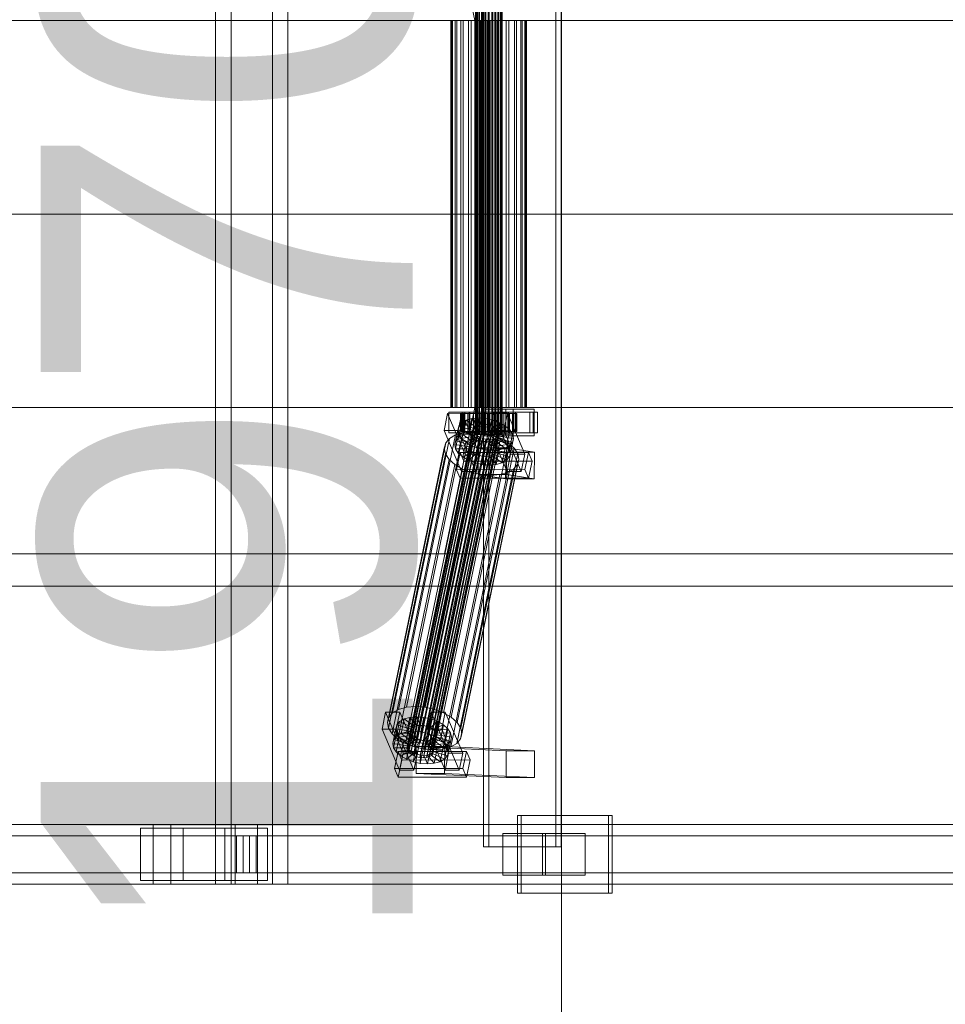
# Model space of a CAD drawing. Header units: millimetres. Extents: x -2233 to 65662, y -50530 to 6847.
# Tile 426 of 656: x 22686 to 23308, y -18531 to -17870. Entities that reach past the tile are written whole.
import ezdxf

# ---------------------------------------------------------------- set-up
doc = ezdxf.new("R2010")
doc.units = ezdxf.units.MM
doc.layers.add('COTAS_O', color=1, linetype='Continuous', lineweight=0)
doc.layers.add('superior_C02', color=7, linetype='Continuous', lineweight=0)
doc.dimstyles.new('R19_100', dxfattribs={"dimtxt": 250, "dimasz": 150, "dimexe": 150, "dimexo": 80, "dimgap": 100, "dimtad": 1, "dimtih": 1, "dimtoh": 1, "dimdsep": 46, "dimcen": 0.09, "dimadec": 0, "dimazin": 0, "dimtfac": 1, "dimtdec": 4, "dimtofl": 0, "dimtmove": 0, "dimatfit": 3, "dimfxl": 1, "dimtolj": 1, "dimtzin": 0, "dimarcsym": 0})

# ---------------------------------------------------------------- blocks, each defined once
blk = doc.blocks.new('DIM_R32_35')
at = {"layer": 'COTAS_O'}
for p, q in [((23050.07, -17510), (23005.07, -17660)), ((23750.07, -17510), (23050.07, -17510)), ((23050.07, -19480), (23050.07, -17510)), ((23050.07, -17510), (23095.07, -17660)), ((23050.07, -19480), (23005.07, -19330)), ((23050.07, -19480), (23095.07, -19330)), ((23750.07, -19480), (23050.07, -19480))]:
    blk.add_line(p, q, dxfattribs=at)
blk.add_text('1970 O', height=250, rotation=90, dxfattribs=at).set_placement((22950.07, -18495))

msp = doc.modelspace()

# ---------------------------------------------------------------- linework, layer by layer
at = {"layer": 'superior_C02'}
for p, q in [((22817.676, -17550), (22817.676, -18450)), ((22828.108, -18450), (22828.108, -17550)), ((22855.858, -18450), (22855.858, -17550)), ((22866.29, -17550), (22866.29, -18450)), ((22997.619, -17575), (22997.619, -18425)), ((23001.196, -18425), (23001.196, -17575)), ((23046.11, -18425), (23046.11, -17575)), ((23049.687, -17575), (23049.687, -18425)), ((22971.369, -17771.702), (22991.771, -17870)), ((22993.55, -17870), (22973.147, -17771.702)), ((22992.128, -18148), (22992.128, -17852)), ((22992.339, -18148), (22992.339, -17852)), ((22992.529, -18148), (22992.529, -17852)), ((22993.149, -18148), (22993.149, -17852)), ((22993.516, -18148), (22993.516, -17852)), ((22994.502, -18148), (22994.502, -17852)), ((22995.021, -18148), (22995.021, -17852)), ((22996.306, -18148), (22996.306, -17852)), ((22996.942, -18148), (22996.942, -17852)), ((22998.438, -18148), (22998.438, -17852)), ((22999.148, -18148), (22999.148, -17852)), ((23000.753, -18148), (23000.753, -17852)), ((23001.488, -18148), (23001.488, -17852)), ((23003.092, -18148), (23003.092, -17852)), ((23003.803, -18148), (23003.803, -17852)), ((23005.298, -18148), (23005.298, -17852)), ((23005.935, -18148), (23005.935, -17852)), ((23007.219, -18148), (23007.219, -17852)), ((23007.739, -18148), (23007.739, -17852)), ((23008.724, -18148), (23008.724, -17852)), ((23009.092, -18148), (23009.092, -17852)), ((23009.711, -17852), (23009.711, -18148)), ((23009.901, -18148), (23009.901, -17852)), ((23010.113, -18148), (23010.113, -17852)), ((22561.995, -17870), (22991.771, -17870)), ((22993.55, -17870), (22563.773, -17870)), ((22976.338, -17870), (22975.741, -17870)), ((22975.741, -17870), (22976.875, -17870)), ((22975.741, -18130), (22975.741, -17870)), ((22978.623, -17870), (22976.338, -17870)), ((22976.338, -18130), (22976.338, -17870)), ((22976.875, -17870), (22979.66, -17870)), ((22976.875, -18130), (22976.875, -17870)), ((22982.441, -17870), (22978.623, -17870)), ((22978.623, -18130), (22978.623, -17870)), ((22979.66, -17870), (22983.908, -17870)), ((22979.66, -18130), (22979.66, -17870)), ((22987.532, -17870), (22982.441, -17870)), ((22982.441, -18130), (22982.441, -17870)), ((22983.908, -17870), (22989.329, -17870)), ((22983.908, -18130), (22983.908, -17870)), ((22993.55, -17870), (22987.532, -17870)), ((22987.532, -18130), (22987.532, -17870)), ((22989.329, -17870), (22995.554, -17870)), ((22989.329, -18130), (22989.329, -17870)), ((22991.771, -17870), (22991.771, -18000)), ((22991.771, -17870), (23421.547, -17870)), ((22993.55, -18000), (22993.55, -17870)), ((23423.326, -17870), (22993.55, -17870)), ((23000.083, -17870), (22993.55, -17870)), ((22993.55, -18130), (22993.55, -17870)), ((22995.554, -17870), (23002.157, -17870)), ((22995.554, -18130), (22995.554, -17870)), ((23006.687, -17870), (23000.083, -17870)), ((23000.083, -18130), (23000.083, -17870)), ((23002.157, -17870), (23008.691, -17870)), ((23002.157, -18130), (23002.157, -17870)), ((23012.911, -17870), (23006.687, -17870)), ((23006.687, -18130), (23006.687, -17870)), ((23008.691, -17870), (23014.708, -17870)), ((23008.691, -18130), (23008.691, -17870)), ((23018.332, -17870), (23012.911, -17870)), ((23012.911, -18130), (23012.911, -17870)), ((23014.708, -17870), (23019.799, -17870)), ((23014.708, -18130), (23014.708, -17870)), ((23022.58, -17870), (23018.332, -17870)), ((23018.332, -18130), (23018.332, -17870)), ((23019.799, -17870), (23023.617, -17870)), ((23019.799, -18130), (23019.799, -17870)), ((23025.366, -17870), (23022.58, -17870)), ((23022.58, -18130), (23022.58, -17870)), ((23023.617, -17870), (23025.903, -17870)), ((23023.617, -18130), (23023.617, -17870)), ((23026.499, -17870), (23025.366, -17870)), ((23025.366, -17870), (23025.366, -18130)), ((23025.903, -17870), (23026.499, -17870)), ((23025.903, -18130), (23025.903, -17870)), ((23026.499, -18130), (23026.499, -17870)), ((22561.995, -18000), (22991.771, -18000)), ((22993.55, -18000), (22563.773, -18000)), ((22991.771, -18000), (22991.771, -18130)), ((22991.771, -18000), (23421.547, -18000)), ((22993.55, -18130), (22993.55, -18000)), ((23423.326, -18000), (22993.55, -18000)), ((22561.995, -18130), (22991.771, -18130)), ((22993.55, -18130), (22563.773, -18130)), ((22991.771, -18130), (22971.369, -18228.298)), ((22973.147, -18228.298), (22993.55, -18130)), ((22976.875, -18130), (22975.741, -18130)), ((22975.741, -18130), (22976.338, -18130)), ((22976.338, -18130), (22978.623, -18130)), ((22979.66, -18130), (22976.875, -18130)), ((22978.623, -18130), (22982.441, -18130)), ((22983.908, -18130), (22979.66, -18130)), ((22982.441, -18130), (22987.532, -18130)), ((22989.329, -18130), (22983.908, -18130)), ((22987.532, -18130), (22993.55, -18130)), ((22995.554, -18130), (22989.329, -18130)), ((22991.771, -18130), (23421.547, -18130)), ((23423.326, -18130), (22993.55, -18130)), ((22993.55, -18130), (23000.083, -18130)), ((23002.157, -18130), (22995.554, -18130)), ((23000.083, -18130), (23006.687, -18130)), ((23008.691, -18130), (23002.157, -18130)), ((23006.687, -18130), (23012.911, -18130)), ((23014.708, -18130), (23008.691, -18130)), ((23012.911, -18130), (23018.332, -18130)), ((23019.799, -18130), (23014.708, -18130)), ((23018.332, -18130), (23022.58, -18130)), ((23023.617, -18130), (23019.799, -18130)), ((23022.58, -18130), (23025.366, -18130)), ((23025.903, -18130), (23023.617, -18130)), ((23025.366, -18130), (23026.499, -18130)), ((23026.499, -18130), (23025.903, -18130)), ((22973.531, -18133.859), (22971.151, -18145.327)), ((22983.076, -18133.847), (22973.531, -18133.859)), ((22985.282, -18161.391), (22973.531, -18133.859)), ((22983.765, -18133), (22974.219, -18133)), ((22974.219, -18133), (22974.219, -18147)), ((22988.526, -18133), (22974.219, -18133)), ((22980.696, -18145.315), (22983.076, -18133.847)), ((22982.582, -18134), (22982.136, -18134)), ((22982.136, -18134), (22992.128, -18134)), ((22982.136, -18146), (22982.136, -18134)), ((22982.136, -18134), (22982.984, -18134)), ((22984.291, -18134), (22982.582, -18134)), ((22982.582, -18134), (22992.339, -18134)), ((22982.582, -18146), (22982.582, -18134)), ((22982.984, -18134), (22992.529, -18134)), ((22982.984, -18146), (22982.984, -18134)), ((22982.984, -18134), (22985.067, -18134)), ((22983.076, -18133.847), (22994.827, -18161.379)), ((22983.765, -18147), (22983.765, -18133)), ((22983.765, -18133), (22998.071, -18133)), ((22987.148, -18134), (22984.291, -18134)), ((22984.291, -18134), (22993.149, -18134)), ((22984.291, -18146), (22984.291, -18134)), ((23030.884, -18133), (22985.066, -18133)), ((22985.066, -18133), (22985.066, -18147)), ((22988.047, -18133), (22985.066, -18133)), ((22985.067, -18134), (22993.516, -18134)), ((22985.067, -18146), (22985.067, -18134)), ((22985.067, -18134), (22988.245, -18134)), ((22990.956, -18134), (22987.148, -18134)), ((22987.148, -18134), (22994.502, -18134)), ((22987.148, -18146), (22987.148, -18134)), ((22988.047, -18147), (22988.047, -18133)), ((22988.047, -18133), (23033.865, -18133)), ((22988.245, -18134), (22995.021, -18134)), ((22988.245, -18146), (22988.245, -18134)), ((22988.245, -18134), (22992.3, -18134)), ((22988.526, -18147), (22988.526, -18133)), ((22988.526, -18133), (22998.071, -18133)), ((22994.386, -18136.948), (22989.85, -18137.325)), ((22995.457, -18134), (22990.956, -18134)), ((22990.956, -18134), (22996.306, -18134)), ((22990.956, -18146), (22990.956, -18134)), ((22992.128, -18134), (22992.339, -18134)), ((22992.128, -18134), (22992.128, -18146)), ((22992.529, -18134), (22992.128, -18134)), ((22992.3, -18134), (22996.942, -18134)), ((22992.3, -18146), (22992.3, -18134)), ((22992.3, -18134), (22996.956, -18134)), ((22992.339, -18134), (22993.149, -18134)), ((22992.339, -18134), (22992.339, -18146)), ((22992.345, -18146.777), (22994.386, -18136.948)), ((22992.529, -18134), (22992.529, -18146)), ((22993.516, -18134), (22992.529, -18134)), ((22993.149, -18134), (22994.502, -18134)), ((22993.149, -18134), (22993.149, -18146)), ((22993.516, -18134), (22993.516, -18146)), ((22995.021, -18134), (22993.516, -18134)), ((22999.238, -18137.313), (22994.386, -18136.948)), ((22994.386, -18136.948), (22996.834, -18142.683)), ((22994.502, -18134), (22996.306, -18134)), ((22994.502, -18134), (22994.502, -18146)), ((22995.021, -18134), (22995.021, -18146)), ((22996.942, -18134), (22995.021, -18134)), ((23000.344, -18134), (22995.457, -18134)), ((22995.457, -18134), (22998.438, -18134)), ((22995.457, -18146), (22995.457, -18134)), ((22996.306, -18134), (22998.438, -18134)), ((22996.306, -18134), (22996.306, -18146)), ((22996.942, -18134), (22996.942, -18146)), ((22999.148, -18134), (22996.942, -18134)), ((22996.956, -18134), (22999.148, -18134)), ((22996.956, -18146), (22996.956, -18134)), ((22996.956, -18134), (23001.896, -18134)), ((22998.071, -18133), (22998.071, -18147)), ((23017.521, -18131), (22998.43, -18131)), ((22998.43, -18131), (22998.43, -18149)), ((23012.617, -18131), (22998.43, -18131)), ((22998.438, -18134), (23000.753, -18134)), ((22998.438, -18134), (22998.438, -18146)), ((22999.148, -18134), (22999.148, -18146)), ((23001.488, -18134), (22999.148, -18134)), ((23005.284, -18134), (23000.344, -18134)), ((23000.344, -18134), (23000.753, -18134)), ((23000.344, -18146), (23000.344, -18134)), ((23000.753, -18134), (23003.092, -18134)), ((23000.753, -18134), (23000.753, -18146)), ((23001.896, -18134), (23001.488, -18134)), ((23001.488, -18134), (23001.488, -18146)), ((23003.803, -18134), (23001.488, -18134)), ((23004.077, -18133.821), (23001.696, -18145.289)), ((23001.896, -18146), (23001.896, -18134)), ((23001.896, -18134), (23006.783, -18134)), ((23005.284, -18134), (23003.092, -18134)), ((23003.092, -18134), (23005.298, -18134)), ((23003.092, -18134), (23003.092, -18146)), ((23006.783, -18134), (23003.803, -18134)), ((23003.803, -18134), (23003.803, -18146)), ((23005.935, -18134), (23003.803, -18134)), ((23013.622, -18133.809), (23004.077, -18133.821)), ((23015.827, -18161.353), (23004.077, -18133.821)), ((23014.31, -18133), (23004.765, -18133)), ((23004.765, -18133), (23004.765, -18147)), ((23019.071, -18133), (23004.765, -18133)), ((23009.94, -18134), (23005.284, -18134)), ((23005.284, -18146), (23005.284, -18134)), ((23009.94, -18134), (23005.298, -18134)), ((23005.298, -18134), (23007.219, -18134)), ((23005.298, -18134), (23005.298, -18146)), ((23011.284, -18134), (23005.935, -18134)), ((23005.935, -18134), (23005.935, -18146)), ((23007.739, -18134), (23005.935, -18134)), ((23006.783, -18146), (23006.783, -18134)), ((23006.783, -18134), (23011.284, -18134)), ((23013.995, -18134), (23007.219, -18134)), ((23007.219, -18134), (23008.724, -18134)), ((23007.219, -18134), (23007.219, -18146)), ((23015.093, -18134), (23007.739, -18134)), ((23007.739, -18134), (23007.739, -18146)), ((23009.092, -18134), (23007.739, -18134)), ((23017.173, -18134), (23008.724, -18134)), ((23008.724, -18134), (23009.711, -18134)), ((23008.724, -18134), (23008.724, -18146)), ((23017.949, -18134), (23009.092, -18134)), ((23009.092, -18134), (23009.092, -18146)), ((23009.901, -18134), (23009.092, -18134)), ((23009.711, -18134), (23019.257, -18134)), ((23009.711, -18146), (23009.711, -18134)), ((23009.711, -18134), (23010.113, -18134)), ((23019.658, -18134), (23009.901, -18134)), ((23009.901, -18134), (23009.901, -18146)), ((23010.113, -18134), (23009.901, -18134)), ((23013.995, -18134), (23009.94, -18134)), ((23009.94, -18146), (23009.94, -18134)), ((23020.104, -18134), (23010.113, -18134)), ((23010.113, -18134), (23010.113, -18146)), ((23011.242, -18145.277), (23013.622, -18133.809)), ((23011.284, -18146), (23011.284, -18134)), ((23011.284, -18134), (23015.093, -18134)), ((23012.617, -18149), (23012.617, -18131)), ((23012.617, -18131), (23031.708, -18131)), ((23013.622, -18133.809), (23025.373, -18161.341)), ((23017.173, -18134), (23013.995, -18134)), ((23013.995, -18146), (23013.995, -18134)), ((23014.31, -18147), (23014.31, -18133)), ((23014.31, -18133), (23028.617, -18133)), ((23015.093, -18146), (23015.093, -18134)), ((23015.093, -18134), (23017.949, -18134)), ((23019.257, -18134), (23017.173, -18134)), ((23017.173, -18146), (23017.173, -18134)), ((23017.521, -18149), (23017.521, -18131)), ((23017.521, -18131), (23031.708, -18131)), ((23017.949, -18146), (23017.949, -18134)), ((23017.949, -18134), (23019.658, -18134)), ((23019.071, -18147), (23019.071, -18133)), ((23019.071, -18133), (23028.617, -18133)), ((23019.257, -18134), (23019.257, -18146)), ((23020.104, -18134), (23019.257, -18134)), ((23019.658, -18146), (23019.658, -18134)), ((23019.658, -18134), (23020.104, -18134)), ((23020.104, -18146), (23020.104, -18134)), ((23028.617, -18133), (23028.617, -18147)), ((23030.884, -18147), (23030.884, -18133)), ((23030.884, -18133), (23033.865, -18133)), ((23031.708, -18131), (23031.708, -18149)), ((23033.865, -18133), (23033.865, -18147)), ((22946.46, -18357.434), (22990.835, -18143.635)), ((22947.369, -18356.363), (22991.744, -18142.565)), ((22948.798, -18355.541), (22993.174, -18141.742)), ((22950.65, -18355.022), (22995.025, -18141.224)), ((22952.798, -18354.844), (22997.174, -18141.045)), ((22955.097, -18355.017), (22999.472, -18141.218)), ((22957.389, -18355.53), (23001.764, -18141.731)), ((22959.518, -18356.348), (23003.894, -18142.549)), ((22961.34, -18357.415), (23005.715, -18143.617)), ((22978.964, -18152.246), (22981.005, -18142.416)), ((22981.005, -18142.416), (22980.315, -18145.047)), ((22980.883, -18149.985), (22982.924, -18140.156)), ((22982.924, -18140.156), (22981.005, -18142.416)), ((22981.005, -18142.416), (22990.495, -18145.274)), ((22985.941, -18138.419), (22982.924, -18140.156)), ((22982.924, -18140.156), (22991.404, -18144.203)), ((22983.9, -18148.249), (22985.941, -18138.419)), ((22989.85, -18137.325), (22985.941, -18138.419)), ((22985.941, -18138.419), (22992.833, -18143.38)), ((22987.81, -18147.155), (22989.85, -18137.325)), ((22989.85, -18137.325), (22994.685, -18142.862)), ((22990.835, -18143.635), (22990.509, -18144.881)), ((22992.833, -18143.38), (22990.793, -18153.21)), ((22991.744, -18142.565), (22990.835, -18143.635)), ((22991.404, -18144.203), (22992.833, -18143.38)), ((22993.174, -18141.742), (22991.744, -18142.565)), ((22994.685, -18142.862), (22992.645, -18152.692)), ((22992.833, -18143.38), (22994.685, -18142.862)), ((22995.025, -18141.224), (22993.174, -18141.742)), ((22994.685, -18142.862), (22996.834, -18142.683)), ((22996.834, -18142.683), (22994.794, -18152.513)), ((22997.174, -18141.045), (22995.025, -18141.224)), ((22996.834, -18142.683), (22999.132, -18142.856)), ((22999.132, -18142.856), (22997.092, -18152.686)), ((22999.472, -18141.218), (22997.174, -18141.045)), ((22997.198, -18147.143), (22999.238, -18137.313)), ((22999.238, -18137.313), (22999.132, -18142.856)), ((22999.132, -18142.856), (23001.424, -18143.369)), ((23004.077, -18138.396), (22999.238, -18137.313)), ((23001.424, -18143.369), (22999.384, -18153.199)), ((23001.764, -18141.731), (22999.472, -18141.218)), ((23004.077, -18138.396), (23001.424, -18143.369)), ((23001.424, -18143.369), (23003.554, -18144.188)), ((23003.894, -18142.549), (23001.764, -18141.731)), ((23002.037, -18148.226), (23004.077, -18138.396)), ((23008.572, -18140.123), (23003.554, -18144.188)), ((23005.715, -18143.617), (23003.894, -18142.549)), ((23008.572, -18140.123), (23004.077, -18138.396)), ((23012.418, -18142.377), (23005.375, -18145.255)), ((23007.105, -18144.861), (23005.715, -18143.617)), ((23006.532, -18149.953), (23008.572, -18140.123)), ((23012.418, -18142.377), (23008.572, -18140.123)), ((23010.378, -18152.207), (23012.418, -18142.377)), ((23015.352, -18145.003), (23012.418, -18142.377)), ((22940.554, -18332.659), (22978.809, -18148.35)), ((22945.781, -18331.197), (22984.035, -18146.887)), ((22946.133, -18358.68), (22990.509, -18144.881)), ((22946.411, -18360.017), (22990.786, -18146.218)), ((22947.274, -18361.352), (22991.649, -18147.554)), ((22948.663, -18362.596), (22993.039, -18148.798)), ((22950.485, -18363.664), (22994.86, -18149.865)), ((22951.844, -18330.692), (22990.099, -18146.383)), ((22958.331, -18331.181), (22996.586, -18146.872)), ((22962.634, -18363.648), (23007.01, -18149.85)), ((22962.73, -18358.659), (23007.105, -18144.861)), ((22963.543, -18362.578), (23007.919, -18148.779)), ((23007.968, -18146.196), (22963.593, -18359.995)), ((22963.87, -18361.332), (23008.245, -18147.533)), ((22964.8, -18332.629), (23003.054, -18148.32)), ((22971.151, -18145.327), (22980.696, -18145.315)), ((22971.151, -18145.327), (22982.901, -18172.859)), ((22974.219, -18147), (22983.765, -18147)), ((22974.219, -18147), (22988.526, -18147)), ((22978.809, -18148.35), (22974.776, -18150.672)), ((22978.274, -18154.877), (22980.315, -18145.047)), ((22984.035, -18146.887), (22978.809, -18148.35)), ((22978.86, -18157.698), (22980.901, -18147.868)), ((22978.964, -18152.246), (22980.883, -18149.985)), ((22980.315, -18145.047), (22990.169, -18146.52)), ((22980.315, -18145.047), (22980.901, -18147.868)), ((22992.447, -18172.847), (22980.696, -18145.315)), ((22980.883, -18149.985), (22983.9, -18148.249)), ((22989.364, -18154.033), (22980.883, -18149.985)), ((22980.901, -18147.868), (22990.446, -18147.856)), ((22980.901, -18147.868), (22982.722, -18150.688)), ((22992.128, -18146), (22982.136, -18146)), ((22982.136, -18146), (22982.582, -18146)), ((22982.984, -18146), (22982.136, -18146)), ((22992.339, -18146), (22982.582, -18146)), ((22982.582, -18146), (22984.291, -18146)), ((22982.722, -18150.688), (22991.309, -18149.192)), ((22992.529, -18146), (22982.984, -18146)), ((22985.067, -18146), (22982.984, -18146)), ((22998.071, -18147), (22983.765, -18147)), ((22983.9, -18148.249), (22987.81, -18147.155)), ((22990.793, -18153.21), (22983.9, -18148.249)), ((22990.099, -18146.383), (22984.035, -18146.887)), ((22993.149, -18146), (22984.291, -18146)), ((22984.291, -18146), (22987.148, -18146)), ((22985.066, -18147), (23030.884, -18147)), ((22985.066, -18147), (22988.047, -18147)), ((22993.516, -18146), (22985.067, -18146)), ((22988.245, -18146), (22985.067, -18146)), ((22994.502, -18146), (22987.148, -18146)), ((22987.148, -18146), (22990.956, -18146)), ((22987.81, -18147.155), (22992.345, -18146.777)), ((22992.645, -18152.692), (22987.81, -18147.155)), ((23033.865, -18147), (22988.047, -18147)), ((22990.169, -18146.52), (22988.128, -18156.35)), ((22995.021, -18146), (22988.245, -18146)), ((22992.3, -18146), (22988.245, -18146)), ((22990.446, -18147.856), (22988.406, -18157.686)), ((22990.495, -18145.274), (22988.455, -18155.103)), ((22998.071, -18147), (22988.526, -18147)), ((22991.309, -18149.192), (22989.269, -18159.022)), ((22991.404, -18144.203), (22989.364, -18154.033)), ((22996.586, -18146.872), (22990.099, -18146.383)), ((22990.169, -18146.52), (22990.495, -18145.274)), ((22990.446, -18147.856), (22990.169, -18146.52)), ((22991.309, -18149.192), (22990.446, -18147.856)), ((22990.495, -18145.274), (22991.404, -18144.203)), ((22990.509, -18144.881), (22990.786, -18146.218)), ((22990.786, -18146.218), (22991.649, -18147.554)), ((22996.306, -18146), (22990.956, -18146)), ((22990.956, -18146), (22995.457, -18146)), ((22992.699, -18150.436), (22991.309, -18149.192)), ((22991.649, -18147.554), (22993.039, -18148.798)), ((22992.339, -18146), (22992.128, -18146)), ((22992.128, -18146), (22992.529, -18146)), ((22992.529, -18148), (22992.128, -18148)), ((22992.128, -18148), (22992.339, -18148)), ((22996.942, -18146), (22992.3, -18146)), ((22996.956, -18146), (22992.3, -18146)), ((22993.149, -18146), (22992.339, -18146)), ((22992.339, -18148), (22993.149, -18148)), ((22994.794, -18152.513), (22992.345, -18146.777)), ((22992.345, -18146.777), (22997.198, -18147.143)), ((22992.529, -18146), (22993.516, -18146)), ((22993.516, -18148), (22992.529, -18148)), ((22993.039, -18148.798), (22994.86, -18149.865)), ((22994.502, -18146), (22993.149, -18146)), ((22993.149, -18148), (22994.502, -18148)), ((22993.516, -18146), (22995.021, -18146)), ((22995.021, -18148), (22993.516, -18148)), ((22996.306, -18146), (22994.502, -18146)), ((22994.502, -18148), (22996.306, -18148)), ((22994.86, -18149.865), (22996.99, -18150.683)), ((22995.021, -18146), (22996.942, -18146)), ((22996.942, -18148), (22995.021, -18148)), ((22998.438, -18146), (22995.457, -18146)), ((22995.457, -18146), (23000.344, -18146)), ((22998.438, -18146), (22996.306, -18146)), ((22996.306, -18148), (22998.438, -18148)), ((23003.054, -18148.32), (22996.586, -18146.872)), ((22996.942, -18146), (22999.148, -18146)), ((22999.148, -18148), (22996.942, -18148)), ((22999.148, -18146), (22996.956, -18146)), ((23001.896, -18146), (22996.956, -18146)), ((22997.092, -18152.686), (22997.198, -18147.143)), ((22997.198, -18147.143), (23002.037, -18148.226)), ((22998.43, -18149), (23017.521, -18149)), ((23012.617, -18149), (22998.43, -18149)), ((23000.753, -18146), (22998.438, -18146)), ((22998.438, -18148), (23000.753, -18148)), ((22999.148, -18146), (23001.488, -18146)), ((23001.488, -18148), (22999.148, -18148)), ((22999.384, -18153.199), (23002.037, -18148.226)), ((23000.753, -18146), (23000.344, -18146)), ((23000.344, -18146), (23005.284, -18146)), ((23003.092, -18146), (23000.753, -18146)), ((23000.753, -18148), (23003.092, -18148)), ((23001.488, -18146), (23001.896, -18146)), ((23001.488, -18146), (23003.803, -18146)), ((23003.803, -18148), (23001.488, -18148)), ((23003.554, -18144.188), (23001.514, -18154.017)), ((23001.514, -18154.017), (23006.532, -18149.953)), ((23001.696, -18145.289), (23011.242, -18145.277)), ((23001.696, -18145.289), (23013.447, -18172.821)), ((23006.783, -18146), (23001.896, -18146)), ((23002.037, -18148.226), (23006.532, -18149.953)), ((23009.064, -18150.629), (23003.054, -18148.32)), ((23005.298, -18146), (23003.092, -18146)), ((23003.092, -18146), (23005.284, -18146)), ((23003.092, -18148), (23005.298, -18148)), ((23005.375, -18145.255), (23003.335, -18155.085)), ((23003.554, -18144.188), (23005.375, -18145.255)), ((23003.803, -18146), (23006.783, -18146)), ((23003.803, -18146), (23005.935, -18146)), ((23005.935, -18148), (23003.803, -18148)), ((23006.765, -18146.499), (23004.725, -18156.329)), ((23004.765, -18147), (23014.31, -18147)), ((23004.765, -18147), (23019.071, -18147)), ((23005.284, -18146), (23009.94, -18146)), ((23007.219, -18146), (23005.298, -18146)), ((23005.298, -18146), (23009.94, -18146)), ((23005.298, -18148), (23007.219, -18148)), ((23005.375, -18145.255), (23006.765, -18146.499)), ((23005.581, -18150.672), (23007.01, -18149.85)), ((23005.588, -18157.665), (23007.628, -18147.835)), ((23007.905, -18149.171), (23005.865, -18159.001)), ((23005.935, -18146), (23011.284, -18146)), ((23005.935, -18146), (23007.739, -18146)), ((23007.739, -18148), (23005.935, -18148)), ((23006.532, -18149.953), (23010.378, -18152.207)), ((23015.352, -18145.003), (23006.765, -18146.499)), ((23006.765, -18146.499), (23007.628, -18147.835)), ((23011.284, -18146), (23006.783, -18146)), ((23007.01, -18149.85), (23007.919, -18148.779)), ((23007.968, -18146.196), (23007.105, -18144.861)), ((23008.724, -18146), (23007.219, -18146)), ((23007.219, -18146), (23013.995, -18146)), ((23007.219, -18148), (23008.724, -18148)), ((23007.905, -18149.171), (23007.579, -18150.417)), ((23007.628, -18147.835), (23017.173, -18147.823)), ((23007.628, -18147.835), (23007.905, -18149.171)), ((23007.739, -18146), (23015.093, -18146)), ((23007.739, -18146), (23009.092, -18146)), ((23009.092, -18148), (23007.739, -18148)), ((23017.759, -18150.644), (23007.905, -18149.171)), ((23007.919, -18148.779), (23008.245, -18147.533)), ((23008.245, -18147.533), (23007.968, -18146.196)), ((23009.711, -18146), (23008.724, -18146)), ((23008.724, -18146), (23017.173, -18146)), ((23008.724, -18148), (23009.711, -18148)), ((23009.092, -18146), (23017.949, -18146)), ((23009.092, -18146), (23009.901, -18146)), ((23009.901, -18148), (23009.092, -18148)), ((23019.257, -18146), (23009.711, -18146)), ((23010.113, -18146), (23009.711, -18146)), ((23009.711, -18148), (23010.113, -18148)), ((23009.901, -18146), (23019.658, -18146)), ((23009.901, -18146), (23010.113, -18146)), ((23010.113, -18148), (23009.901, -18148)), ((23009.94, -18146), (23013.995, -18146)), ((23010.113, -18146), (23020.104, -18146)), ((23022.992, -18172.809), (23011.242, -18145.277)), ((23015.093, -18146), (23011.284, -18146)), ((23031.708, -18149), (23012.617, -18149)), ((23013.311, -18154.833), (23015.352, -18145.003)), ((23013.995, -18146), (23017.173, -18146)), ((23028.617, -18147), (23014.31, -18147)), ((23017.949, -18146), (23015.093, -18146)), ((23017.173, -18147.823), (23015.133, -18157.653)), ((23017.173, -18147.823), (23015.352, -18145.003)), ((23017.173, -18146), (23019.257, -18146)), ((23017.759, -18150.644), (23017.173, -18147.823)), ((23031.708, -18149), (23017.521, -18149)), ((23019.658, -18146), (23017.949, -18146)), ((23028.617, -18147), (23019.071, -18147)), ((23019.257, -18146), (23020.104, -18146)), ((23020.104, -18146), (23019.658, -18146)), ((23033.865, -18147), (23030.884, -18147)), ((22933.956, -18338.003), (22972.21, -18153.694)), ((22936.521, -18334.981), (22974.776, -18150.672)), ((22952.614, -18364.482), (22996.99, -18150.683)), ((22954.906, -18364.995), (22999.282, -18151.196)), ((22957.205, -18365.168), (23001.58, -18151.369)), ((22959.353, -18364.989), (23003.729, -18151.191)), ((22961.205, -18364.471), (23005.581, -18150.672)), ((22970.809, -18334.938), (23009.064, -18150.629)), ((22972.21, -18153.694), (22971.288, -18157.211)), ((22974.776, -18150.672), (22972.21, -18153.694)), ((22975.95, -18337.95), (23014.205, -18153.641)), ((22978.274, -18154.877), (22978.964, -18152.246)), ((22988.128, -18156.35), (22978.274, -18154.877)), ((22978.86, -18157.698), (22978.274, -18154.877)), ((22988.455, -18155.103), (22978.964, -18152.246)), ((22980.682, -18160.518), (22982.722, -18150.688)), ((22982.722, -18150.688), (22985.656, -18153.314)), ((22983.616, -18163.144), (22985.656, -18153.314)), ((22985.656, -18153.314), (22992.699, -18150.436)), ((22985.656, -18153.314), (22989.502, -18155.567)), ((22987.461, -18165.397), (22989.502, -18155.567)), ((22988.455, -18155.103), (22988.128, -18156.35)), ((22988.128, -18156.35), (22988.406, -18157.686)), ((22989.364, -18154.033), (22988.455, -18155.103)), ((22990.793, -18153.21), (22989.364, -18154.033)), ((22989.502, -18155.567), (22994.52, -18151.503)), ((22989.502, -18155.567), (22993.997, -18157.295)), ((22992.699, -18150.436), (22990.658, -18160.266)), ((22992.645, -18152.692), (22990.793, -18153.21)), ((22994.52, -18151.503), (22992.48, -18161.333)), ((22994.794, -18152.513), (22992.645, -18152.692)), ((22994.52, -18151.503), (22992.699, -18150.436)), ((22994.226, -18156.962), (22993.978, -18174.943)), ((22993.997, -18157.295), (22996.65, -18152.321)), ((23013.316, -18156.962), (22994.226, -18156.962)), ((23012.735, -18159.83), (22994.226, -18156.962)), ((22996.65, -18152.321), (22994.52, -18151.503)), ((22996.65, -18152.321), (22994.609, -18162.151)), ((22997.092, -18152.686), (22994.794, -18152.513)), ((22998.942, -18152.835), (22996.65, -18152.321)), ((22998.942, -18152.835), (22996.901, -18162.664)), ((22996.99, -18150.683), (22999.282, -18151.196)), ((22999.384, -18153.199), (22997.092, -18152.686)), ((22998.836, -18158.378), (22998.942, -18152.835)), ((23001.24, -18153.008), (22998.942, -18152.835)), ((23001.24, -18153.008), (22999.2, -18162.837)), ((22999.282, -18151.196), (23001.58, -18151.369)), ((23001.514, -18154.017), (22999.384, -18153.199)), ((23003.389, -18152.829), (23001.24, -18153.008)), ((23003.688, -18158.743), (23001.24, -18153.008)), ((23003.389, -18152.829), (23001.348, -18162.659)), ((23003.335, -18155.085), (23001.514, -18154.017)), ((23001.58, -18151.369), (23003.729, -18151.191)), ((23005.241, -18152.311), (23003.2, -18162.14)), ((23003.335, -18155.085), (23010.378, -18152.207)), ((23004.725, -18156.329), (23003.335, -18155.085)), ((23005.241, -18152.311), (23003.389, -18152.829)), ((23008.224, -18158.366), (23003.389, -18152.829)), ((23003.729, -18151.191), (23005.581, -18150.672)), ((23006.67, -18151.488), (23004.629, -18161.318)), ((23004.725, -18156.329), (23013.311, -18154.833)), ((23005.588, -18157.665), (23004.725, -18156.329)), ((23006.67, -18151.488), (23005.241, -18152.311)), ((23012.133, -18157.272), (23005.241, -18152.311)), ((23007.579, -18150.417), (23005.538, -18160.247)), ((23007.579, -18150.417), (23006.67, -18151.488)), ((23015.15, -18155.535), (23006.67, -18151.488)), ((23017.069, -18153.275), (23007.579, -18150.417)), ((23014.205, -18153.641), (23009.064, -18150.629)), ((23010.378, -18152.207), (23013.311, -18154.833)), ((23012.133, -18157.272), (23015.15, -18155.535)), ((23013.069, -18174.943), (23013.316, -18156.962)), ((23013.11, -18165.365), (23015.15, -18155.535)), ((23013.311, -18154.833), (23015.133, -18157.653)), ((23013.316, -18156.962), (23031.825, -18159.83)), ((23018.127, -18157.152), (23014.205, -18153.641)), ((23015.029, -18163.105), (23017.069, -18153.275)), ((23015.15, -18155.535), (23017.069, -18153.275)), ((23015.719, -18160.474), (23017.759, -18150.644)), ((23017.069, -18153.275), (23017.759, -18150.644)), ((22933.033, -18341.52), (22971.288, -18157.211)), ((22933.816, -18345.291), (22972.071, -18160.982)), ((22971.288, -18157.211), (22972.071, -18160.982)), ((22972.071, -18160.982), (22974.507, -18164.752)), ((22988.406, -18157.686), (22978.86, -18157.698)), ((22980.682, -18160.518), (22978.86, -18157.698)), ((22981.928, -18160.247), (22979.548, -18171.715)), ((22979.872, -18341.461), (23018.127, -18157.152)), ((22989.269, -18159.022), (22980.682, -18160.518)), ((22983.616, -18163.144), (22980.682, -18160.518)), ((23027.747, -18160.19), (22981.928, -18160.247)), ((22984.376, -18165.983), (22981.928, -18160.247)), ((23020.562, -18160.922), (22982.307, -18345.231)), ((22982.901, -18172.859), (22985.282, -18161.391)), ((22990.658, -18160.266), (22983.616, -18163.144)), ((22987.461, -18165.397), (22983.616, -18163.144)), ((22985.282, -18161.391), (22994.827, -18161.379)), ((22992.48, -18161.333), (22987.461, -18165.397)), ((22988.406, -18157.686), (22989.269, -18159.022)), ((22989.269, -18159.022), (22990.658, -18160.266)), ((22990.658, -18160.266), (22992.48, -18161.333)), ((22991.957, -18167.125), (22993.997, -18157.295)), ((22994.609, -18162.151), (22991.957, -18167.125)), ((22994.827, -18161.379), (22992.447, -18172.847)), ((22992.48, -18161.333), (22994.609, -18162.151)), ((22993.997, -18157.295), (22998.836, -18158.378)), ((22994.609, -18162.151), (22996.901, -18162.664)), ((22996.795, -18168.208), (22998.836, -18158.378)), ((22996.901, -18162.664), (22996.795, -18168.208)), ((22996.901, -18162.664), (22999.2, -18162.837)), ((22998.836, -18158.378), (23003.688, -18158.743)), ((22999.2, -18162.837), (23001.348, -18162.659)), ((22999.2, -18162.837), (23001.648, -18168.573)), ((23001.348, -18162.659), (23003.2, -18162.14)), ((23001.348, -18162.659), (23006.184, -18168.196)), ((23001.648, -18168.573), (23003.688, -18158.743)), ((23003.2, -18162.14), (23004.629, -18161.318)), ((23003.2, -18162.14), (23010.093, -18167.102)), ((23003.688, -18158.743), (23008.224, -18158.366)), ((23004.629, -18161.318), (23005.538, -18160.247)), ((23004.629, -18161.318), (23013.11, -18165.365)), ((23005.538, -18160.247), (23005.865, -18159.001)), ((23005.538, -18160.247), (23015.029, -18163.105)), ((23015.133, -18157.653), (23005.588, -18157.665)), ((23005.865, -18159.001), (23005.588, -18157.665)), ((23005.865, -18159.001), (23015.719, -18160.474)), ((23006.184, -18168.196), (23008.224, -18158.366)), ((23008.224, -18158.366), (23012.133, -18157.272)), ((23010.093, -18167.102), (23012.133, -18157.272)), ((23012.487, -18177.811), (23012.735, -18159.83)), ((23012.735, -18159.83), (23031.825, -18159.83)), ((23015.029, -18163.105), (23013.11, -18165.365)), ((23013.447, -18172.821), (23015.827, -18161.353)), ((23015.719, -18160.474), (23015.029, -18163.105)), ((23015.133, -18157.653), (23015.719, -18160.474)), ((23015.827, -18161.353), (23025.373, -18161.341)), ((23020.562, -18160.922), (23018.127, -18157.152)), ((23021.345, -18164.693), (23020.562, -18160.922)), ((23025.373, -18161.341), (23022.992, -18172.809)), ((23025.366, -18171.658), (23027.747, -18160.19)), ((23027.747, -18160.19), (23030.195, -18165.926)), ((23031.825, -18159.83), (23031.578, -18177.811)), ((22936.252, -18349.061), (22974.507, -18164.752)), ((22940.174, -18352.572), (22978.428, -18168.263)), ((22974.507, -18164.752), (22978.428, -18168.263)), ((22978.428, -18168.263), (22983.569, -18171.275)), ((22981.996, -18177.451), (22984.376, -18165.983)), ((22982.168, -18352.519), (23020.423, -18168.21)), ((22983.091, -18349.002), (23021.345, -18164.693)), ((22984.376, -18165.983), (23030.195, -18165.926)), ((22991.957, -18167.125), (22987.461, -18165.397)), ((22996.795, -18168.208), (22991.957, -18167.125)), ((23001.648, -18168.573), (22996.795, -18168.208)), ((23006.184, -18168.196), (23001.648, -18168.573)), ((23010.093, -18167.102), (23006.184, -18168.196)), ((23013.11, -18165.365), (23010.093, -18167.102)), ((23017.858, -18171.232), (23020.423, -18168.21)), ((23020.423, -18168.21), (23021.345, -18164.693)), ((23030.195, -18165.926), (23027.814, -18177.394)), ((22945.315, -18355.584), (22983.569, -18171.275)), ((22951.324, -18357.893), (22989.579, -18173.584)), ((22957.793, -18359.341), (22996.048, -18175.032)), ((22964.28, -18359.83), (23002.535, -18175.521)), ((22970.343, -18359.326), (23008.598, -18175.016)), ((22975.57, -18357.863), (23013.824, -18173.554)), ((22979.548, -18171.715), (23025.366, -18171.658)), ((22979.548, -18171.715), (22981.996, -18177.451)), ((22979.603, -18355.541), (23017.858, -18171.232)), ((22992.447, -18172.847), (22982.901, -18172.859)), ((22983.569, -18171.275), (22989.579, -18173.584)), ((22989.579, -18173.584), (22996.048, -18175.032)), ((22993.978, -18174.943), (23013.069, -18174.943)), ((23012.487, -18177.811), (22993.978, -18174.943)), ((22996.048, -18175.032), (23002.535, -18175.521)), ((23002.535, -18175.521), (23008.598, -18175.016)), ((23008.598, -18175.016), (23013.824, -18173.554)), ((23031.578, -18177.811), (23013.069, -18174.943)), ((23022.992, -18172.809), (23013.447, -18172.821)), ((23013.824, -18173.554), (23017.858, -18171.232)), ((23027.814, -18177.394), (23025.366, -18171.658)), ((23027.814, -18177.394), (22981.996, -18177.451)), ((23031.578, -18177.811), (23012.487, -18177.811)), ((22971.369, -18228.298), (22541.592, -18228.298)), ((22543.371, -18228.298), (22973.147, -18228.298)), ((22971.369, -18228.298), (22973.147, -18228.298)), ((23401.145, -18228.298), (22971.369, -18228.298)), ((22973.147, -18228.298), (23402.923, -18228.298)), ((24634.01, -18250), (15575.415, -18250)), ((15576.913, -18250), (24635.508, -18250)), ((22931.876, -18334.551), (22929.496, -18346.02)), ((22941.421, -18334.539), (22931.876, -18334.551)), ((22943.626, -18362.083), (22931.876, -18334.551)), ((22933.956, -18338.003), (22936.521, -18334.981)), ((22936.521, -18334.981), (22940.554, -18332.659)), ((22939.041, -18346.008), (22941.421, -18334.539)), ((22940.554, -18332.659), (22945.781, -18331.197)), ((22941.421, -18334.539), (22953.172, -18362.071)), ((22945.781, -18331.197), (22951.844, -18330.692)), ((22951.844, -18330.692), (22958.331, -18331.181)), ((22958.331, -18331.181), (22964.8, -18332.629)), ((22962.421, -18334.513), (22960.041, -18345.981)), ((22971.967, -18334.501), (22962.421, -18334.513)), ((22974.172, -18362.045), (22962.421, -18334.513)), ((22964.8, -18332.629), (22970.809, -18334.938)), ((22969.587, -18345.969), (22971.967, -18334.501)), ((22970.809, -18334.938), (22975.95, -18337.95)), ((22971.967, -18334.501), (22983.718, -18362.033)), ((22933.033, -18341.52), (22933.956, -18338.003)), ((22933.816, -18345.291), (22933.033, -18341.52)), ((22939.228, -18350.678), (22941.269, -18340.848)), ((22941.269, -18340.848), (22939.35, -18343.108)), ((22944.286, -18339.111), (22941.269, -18340.848)), ((22941.269, -18340.848), (22949.749, -18344.895)), ((22942.245, -18348.941), (22944.286, -18339.111)), ((22948.195, -18338.017), (22944.286, -18339.111)), ((22944.286, -18339.111), (22951.178, -18344.073)), ((22946.155, -18347.847), (22948.195, -18338.017)), ((22952.731, -18337.64), (22948.195, -18338.017)), ((22948.195, -18338.017), (22953.03, -18343.554)), ((22950.69, -18347.47), (22952.731, -18337.64)), ((22957.583, -18338.005), (22952.731, -18337.64)), ((22952.731, -18337.64), (22955.179, -18343.376)), ((22955.543, -18347.835), (22957.583, -18338.005)), ((22957.583, -18338.005), (22957.477, -18343.549)), ((22962.422, -18339.088), (22957.583, -18338.005)), ((22962.422, -18339.088), (22959.769, -18344.062)), ((22960.382, -18348.918), (22962.422, -18339.088)), ((22966.917, -18340.816), (22961.899, -18344.88)), ((22966.917, -18340.816), (22962.422, -18339.088)), ((22964.877, -18350.645), (22966.917, -18340.816)), ((22970.763, -18343.069), (22966.917, -18340.816)), ((22975.95, -18337.95), (22979.872, -18341.461)), ((22979.872, -18341.461), (22982.307, -18345.231)), ((22929.496, -18346.02), (22939.041, -18346.008)), ((22929.496, -18346.02), (22941.246, -18373.551)), ((22936.252, -18349.061), (22933.816, -18345.291)), ((22936.619, -18355.569), (22938.66, -18345.739)), ((22937.205, -18358.39), (22939.245, -18348.56)), ((22937.309, -18352.938), (22939.35, -18343.108)), ((22939.35, -18343.108), (22938.66, -18345.739)), ((22938.66, -18345.739), (22948.513, -18347.212)), ((22938.66, -18345.739), (22939.245, -18348.56)), ((22950.792, -18373.539), (22939.041, -18346.008)), ((22939.245, -18348.56), (22948.791, -18348.548)), ((22939.245, -18348.56), (22941.067, -18351.38)), ((22939.35, -18343.108), (22948.84, -18345.966)), ((22942.245, -18348.941), (22946.155, -18347.847)), ((22946.155, -18347.847), (22950.69, -18347.47)), ((22950.99, -18353.384), (22946.155, -18347.847)), ((22948.513, -18347.212), (22946.473, -18357.042)), ((22948.791, -18348.548), (22946.751, -18358.378)), ((22948.84, -18345.966), (22946.8, -18355.796)), ((22949.749, -18344.895), (22947.709, -18354.725)), ((22948.513, -18347.212), (22948.84, -18345.966)), ((22948.791, -18348.548), (22948.513, -18347.212)), ((22949.654, -18349.884), (22948.791, -18348.548)), ((22948.84, -18345.966), (22949.749, -18344.895)), ((22951.178, -18344.073), (22949.138, -18353.902)), ((22949.749, -18344.895), (22951.178, -18344.073)), ((22953.138, -18353.205), (22950.69, -18347.47)), ((22950.69, -18347.47), (22955.543, -18347.835)), ((22953.03, -18343.554), (22950.99, -18353.384)), ((22951.178, -18344.073), (22953.03, -18343.554)), ((22953.03, -18343.554), (22955.179, -18343.376)), ((22955.179, -18343.376), (22953.138, -18353.205)), ((22955.179, -18343.376), (22957.477, -18343.549)), ((22957.477, -18343.549), (22955.437, -18353.378)), ((22955.437, -18353.378), (22955.543, -18347.835)), ((22955.543, -18347.835), (22960.382, -18348.918)), ((22957.477, -18343.549), (22959.769, -18344.062)), ((22959.769, -18344.062), (22957.729, -18353.892)), ((22959.769, -18344.062), (22961.899, -18344.88)), ((22961.899, -18344.88), (22959.858, -18354.71)), ((22960.041, -18345.981), (22969.587, -18345.969)), ((22960.041, -18345.981), (22971.792, -18373.513)), ((22963.72, -18345.947), (22961.68, -18355.777)), ((22961.899, -18344.88), (22963.72, -18345.947)), ((22965.11, -18347.191), (22963.07, -18357.021)), ((22970.763, -18343.069), (22963.72, -18345.947)), ((22963.72, -18345.947), (22965.11, -18347.191)), ((22963.933, -18358.357), (22965.973, -18348.527)), ((22973.696, -18345.695), (22965.11, -18347.191)), ((22965.11, -18347.191), (22965.973, -18348.527)), ((22965.973, -18348.527), (22975.518, -18348.515)), ((22965.973, -18348.527), (22966.25, -18349.863)), ((22968.723, -18352.899), (22970.763, -18343.069)), ((22981.337, -18373.501), (22969.587, -18345.969)), ((22973.696, -18345.695), (22970.763, -18343.069)), ((22971.656, -18355.525), (22973.696, -18345.695)), ((22975.518, -18348.515), (22973.478, -18358.345)), ((22975.518, -18348.515), (22973.696, -18345.695)), ((22976.104, -18351.336), (22975.518, -18348.515)), ((22982.307, -18345.231), (22983.091, -18349.002)), ((22940.174, -18352.572), (22936.252, -18349.061)), ((22936.619, -18355.569), (22937.309, -18352.938)), ((22937.309, -18352.938), (22939.228, -18350.678)), ((22946.8, -18355.796), (22937.309, -18352.938)), ((22939.027, -18361.21), (22941.067, -18351.38)), ((22939.228, -18350.678), (22942.245, -18348.941)), ((22947.709, -18354.725), (22939.228, -18350.678)), ((22945.315, -18355.584), (22940.174, -18352.572)), ((22941.067, -18351.38), (22949.654, -18349.884)), ((22941.067, -18351.38), (22944.001, -18354.006)), ((22941.961, -18363.836), (22944.001, -18354.006)), ((22949.138, -18353.902), (22942.245, -18348.941)), ((22944.001, -18354.006), (22951.043, -18351.128)), ((22944.001, -18354.006), (22947.846, -18356.26)), ((22947.709, -18354.725), (22946.8, -18355.796)), ((22949.654, -18349.884), (22947.614, -18359.714)), ((22949.138, -18353.902), (22947.709, -18354.725)), ((22947.846, -18356.26), (22952.865, -18352.196)), ((22948.798, -18355.541), (22950.65, -18355.022)), ((22951.043, -18351.128), (22949.003, -18360.958)), ((22950.99, -18353.384), (22949.138, -18353.902)), ((22951.043, -18351.128), (22949.654, -18349.884)), ((22950.65, -18355.022), (22952.798, -18354.844)), ((22952.865, -18352.196), (22950.825, -18362.025)), ((22953.138, -18353.205), (22950.99, -18353.384)), ((22952.865, -18352.196), (22951.043, -18351.128)), ((22952.342, -18357.987), (22954.994, -18353.014)), ((22952.798, -18354.844), (22955.097, -18355.017)), ((22954.994, -18353.014), (22952.865, -18352.196)), ((22954.994, -18353.014), (22952.954, -18362.843)), ((22955.437, -18353.378), (22953.138, -18353.205)), ((22957.287, -18353.527), (22954.994, -18353.014)), ((22955.097, -18355.017), (22957.389, -18355.53)), ((22957.287, -18353.527), (22955.246, -18363.357)), ((22957.729, -18353.892), (22955.437, -18353.378)), ((22957.181, -18359.07), (22957.287, -18353.527)), ((22959.585, -18353.7), (22957.287, -18353.527)), ((22959.585, -18353.7), (22957.545, -18363.53)), ((22957.729, -18353.892), (22960.382, -18348.918)), ((22959.858, -18354.71), (22957.729, -18353.892)), ((22961.734, -18353.521), (22959.585, -18353.7)), ((22962.033, -18359.436), (22959.585, -18353.7)), ((22961.734, -18353.521), (22959.693, -18363.351)), ((22959.858, -18354.71), (22964.877, -18350.645)), ((22961.68, -18355.777), (22959.858, -18354.71)), ((22960.382, -18348.918), (22964.877, -18350.645)), ((22963.585, -18353.003), (22961.545, -18362.833)), ((22961.68, -18355.777), (22968.723, -18352.899)), ((22963.585, -18353.003), (22961.734, -18353.521)), ((22966.569, -18359.058), (22961.734, -18353.521)), ((22965.014, -18352.18), (22962.974, -18362.01)), ((22965.014, -18352.18), (22963.585, -18353.003)), ((22970.478, -18357.964), (22963.585, -18353.003)), ((22965.923, -18351.109), (22963.883, -18360.939)), ((22966.25, -18349.863), (22964.21, -18359.693)), ((22964.877, -18350.645), (22968.723, -18352.899)), ((22965.923, -18351.109), (22965.014, -18352.18)), ((22973.495, -18356.228), (22965.014, -18352.18)), ((22966.25, -18349.863), (22965.923, -18351.109)), ((22975.414, -18353.967), (22965.923, -18351.109)), ((22976.104, -18351.336), (22966.25, -18349.863)), ((22968.723, -18352.899), (22971.656, -18355.525)), ((22973.374, -18363.797), (22975.414, -18353.967)), ((22973.495, -18356.228), (22975.414, -18353.967)), ((22974.064, -18361.166), (22976.104, -18351.336)), ((22975.414, -18353.967), (22976.104, -18351.336)), ((22982.168, -18352.519), (22979.603, -18355.541)), ((22983.091, -18349.002), (22982.168, -18352.519)), ((22946.473, -18357.042), (22936.619, -18355.569)), ((22937.205, -18358.39), (22936.619, -18355.569)), ((22946.751, -18358.378), (22937.205, -18358.39)), ((22939.027, -18361.21), (22937.205, -18358.39)), ((22940.273, -18360.939), (22937.893, -18372.408)), ((22947.614, -18359.714), (22939.027, -18361.21)), ((22941.961, -18363.836), (22939.027, -18361.21)), ((22986.092, -18360.882), (22940.273, -18360.939)), ((22942.721, -18366.675), (22940.273, -18360.939)), ((22949.003, -18360.958), (22941.961, -18363.836)), ((22951.324, -18357.893), (22945.315, -18355.584)), ((22945.806, -18366.09), (22947.846, -18356.26)), ((22946.133, -18358.68), (22946.46, -18357.434)), ((22946.411, -18360.017), (22946.133, -18358.68)), ((22947.274, -18361.352), (22946.411, -18360.017)), ((22946.46, -18357.434), (22947.369, -18356.363)), ((22946.8, -18355.796), (22946.473, -18357.042)), ((22946.473, -18357.042), (22946.751, -18358.378)), ((22946.751, -18358.378), (22947.614, -18359.714)), ((22948.663, -18362.596), (22947.274, -18361.352)), ((22947.369, -18356.363), (22948.798, -18355.541)), ((22947.614, -18359.714), (22949.003, -18360.958)), ((22947.846, -18356.26), (22952.342, -18357.987)), ((22949.003, -18360.958), (22950.825, -18362.025)), ((22950.302, -18367.817), (22952.342, -18357.987)), ((22957.793, -18359.341), (22951.324, -18357.893)), ((22952.342, -18357.987), (22957.181, -18359.07)), ((22952.485, -18357.646), (22952.409, -18375.644)), ((22971.576, -18357.646), (22952.485, -18357.646)), ((23012.878, -18360.514), (22952.485, -18357.646)), ((22955.14, -18368.9), (22957.181, -18359.07)), ((22957.181, -18359.07), (22962.033, -18359.436)), ((22957.389, -18355.53), (22959.518, -18356.348)), ((22964.28, -18359.83), (22957.793, -18359.341)), ((22959.518, -18356.348), (22961.34, -18357.415)), ((22959.993, -18369.265), (22962.033, -18359.436)), ((22961.34, -18357.415), (22962.73, -18358.659)), ((22963.07, -18357.021), (22961.68, -18355.777)), ((22962.033, -18359.436), (22966.569, -18359.058)), ((22962.73, -18358.659), (22963.593, -18359.995)), ((22962.974, -18362.01), (22963.883, -18360.939)), ((22963.07, -18357.021), (22971.656, -18355.525)), ((22963.933, -18358.357), (22963.07, -18357.021)), ((22963.87, -18361.332), (22963.543, -18362.578)), ((22963.593, -18359.995), (22963.87, -18361.332)), ((22963.883, -18360.939), (22964.21, -18359.693)), ((22963.883, -18360.939), (22973.374, -18363.797)), ((22973.478, -18358.345), (22963.933, -18358.357)), ((22964.21, -18359.693), (22963.933, -18358.357)), ((22964.21, -18359.693), (22974.064, -18361.166)), ((22970.343, -18359.326), (22964.28, -18359.83)), ((22964.528, -18368.888), (22966.569, -18359.058)), ((22966.569, -18359.058), (22970.478, -18357.964)), ((22968.438, -18367.794), (22970.478, -18357.964)), ((22975.57, -18357.863), (22970.343, -18359.326)), ((22970.478, -18357.964), (22973.495, -18356.228)), ((22971.455, -18366.057), (22973.495, -18356.228)), ((22971.5, -18375.644), (22971.576, -18357.646)), ((22971.576, -18357.646), (23031.969, -18360.514)), ((22971.656, -18355.525), (22973.478, -18358.345)), ((22974.064, -18361.166), (22973.374, -18363.797)), ((22973.478, -18358.345), (22974.064, -18361.166)), ((22979.603, -18355.541), (22975.57, -18357.863)), ((22983.711, -18372.35), (22986.092, -18360.882)), ((22986.092, -18360.882), (22988.54, -18366.618)), ((23012.802, -18378.512), (23012.878, -18360.514)), ((23012.878, -18360.514), (23031.969, -18360.514)), ((23031.969, -18360.514), (23031.893, -18378.512)), ((22940.341, -18378.143), (22942.721, -18366.675)), ((22941.246, -18373.551), (22943.626, -18362.083)), ((22945.806, -18366.09), (22941.961, -18363.836)), ((22942.721, -18366.675), (22988.54, -18366.618)), ((22943.626, -18362.083), (22953.172, -18362.071)), ((22950.825, -18362.025), (22945.806, -18366.09)), ((22950.302, -18367.817), (22945.806, -18366.09)), ((22950.485, -18363.664), (22948.663, -18362.596)), ((22952.954, -18362.843), (22950.302, -18367.817)), ((22955.14, -18368.9), (22950.302, -18367.817)), ((22952.614, -18364.482), (22950.485, -18363.664)), ((22953.172, -18362.071), (22950.792, -18373.539)), ((22950.825, -18362.025), (22952.954, -18362.843)), ((22954.906, -18364.995), (22952.614, -18364.482)), ((22952.954, -18362.843), (22955.246, -18363.357)), ((22957.205, -18365.168), (22954.906, -18364.995)), ((22955.246, -18363.357), (22955.14, -18368.9)), ((22955.246, -18363.357), (22957.545, -18363.53)), ((22959.353, -18364.989), (22957.205, -18365.168)), ((22957.545, -18363.53), (22959.693, -18363.351)), ((22957.545, -18363.53), (22959.993, -18369.265)), ((22961.205, -18364.471), (22959.353, -18364.989)), ((22959.693, -18363.351), (22961.545, -18362.833)), ((22959.693, -18363.351), (22964.528, -18368.888)), ((22962.634, -18363.648), (22961.205, -18364.471)), ((22961.545, -18362.833), (22962.974, -18362.01)), ((22961.545, -18362.833), (22968.438, -18367.794)), ((22963.543, -18362.578), (22962.634, -18363.648)), ((22962.974, -18362.01), (22971.455, -18366.057)), ((22968.438, -18367.794), (22964.528, -18368.888)), ((22971.455, -18366.057), (22968.438, -18367.794)), ((22973.374, -18363.797), (22971.455, -18366.057)), ((22971.792, -18373.513), (22974.172, -18362.045)), ((22974.172, -18362.045), (22983.718, -18362.033)), ((22983.718, -18362.033), (22981.337, -18373.501)), ((22988.54, -18366.618), (22986.159, -18378.086)), ((22937.893, -18372.408), (22983.711, -18372.35)), ((22937.893, -18372.408), (22940.341, -18378.143)), ((22950.792, -18373.539), (22941.246, -18373.551)), ((22959.993, -18369.265), (22955.14, -18368.9)), ((22964.528, -18368.888), (22959.993, -18369.265)), ((22981.337, -18373.501), (22971.792, -18373.513)), ((22986.159, -18378.086), (22983.711, -18372.35)), ((22986.159, -18378.086), (22940.341, -18378.143)), ((22952.409, -18375.644), (22971.5, -18375.644)), ((23012.802, -18378.512), (22952.409, -18375.644)), ((23031.893, -18378.512), (22971.5, -18375.644)), ((23031.893, -18378.512), (23012.802, -18378.512)), ((23081.541, -18404), (23020.45, -18404)), ((23020.45, -18404), (23020.45, -18456)), ((23022.834, -18404), (23020.45, -18404)), ((23022.834, -18456), (23022.834, -18404)), ((23022.834, -18404), (23083.926, -18404)), ((23081.541, -18456), (23081.541, -18404)), ((23081.541, -18404), (23083.926, -18404)), ((23083.926, -18404), (23083.926, -18456)), ((22775.666, -18410), (21630.207, -18410)), ((21642.129, -18410), (22787.589, -18410)), ((22830.806, -18410), (21685.346, -18410)), ((21700.249, -18410), (22845.709, -18410)), ((22795.946, -18412.5), (22767.309, -18412.5)), ((22767.309, -18412.5), (22767.309, -18447.5)), ((22823.939, -18412.5), (22767.309, -18412.5)), ((22775.666, -18410), (22775.666, -18450)), ((22787.589, -18410), (22775.666, -18410)), ((23921.126, -18410), (22775.666, -18410)), ((22787.589, -18450), (22787.589, -18410)), ((22787.589, -18410), (23933.048, -18410)), ((22795.946, -18447.5), (22795.946, -18412.5)), ((22795.946, -18412.5), (22852.576, -18412.5)), ((22823.939, -18447.5), (22823.939, -18412.5)), ((22823.939, -18412.5), (22852.576, -18412.5)), ((22830.806, -18410), (22830.806, -18450)), ((22845.709, -18410), (22830.806, -18410)), ((23976.266, -18410), (22830.806, -18410)), ((22845.709, -18450), (22845.709, -18410)), ((22845.709, -18410), (23991.168, -18410)), ((22852.576, -18412.5), (22852.576, -18447.5)), ((22836.081, -18417.5), (21633.991, -18417.5)), ((21638.344, -18417.5), (22840.434, -18417.5)), ((22831.602, -18417.5), (22844.912, -18417.5)), ((22831.602, -18442.5), (22831.602, -18417.5)), ((23920.432, -18417.5), (22831.602, -18417.5)), ((22836.081, -18417.5), (22836.081, -18442.5)), ((22840.434, -18417.5), (22836.081, -18417.5)), ((22840.434, -18442.5), (22840.434, -18417.5)), ((22844.912, -18417.5), (22844.912, -18442.5)), ((22844.912, -18417.5), (23933.742, -18417.5)), ((23039.163, -18416), (23010.527, -18416)), ((23010.527, -18416), (23010.527, -18444)), ((23037.274, -18416), (23010.527, -18416)), ((23037.274, -18444), (23037.274, -18416)), ((23037.274, -18416), (23065.91, -18416)), ((23039.163, -18444), (23039.163, -18416)), ((23039.163, -18416), (23065.91, -18416)), ((23065.91, -18416), (23065.91, -18444)), ((22997.619, -18425), (23046.11, -18425)), ((22997.619, -18425), (23001.196, -18425)), ((23049.687, -18425), (23001.196, -18425)), ((23049.687, -18425), (23046.11, -18425)), ((21633.991, -18442.5), (22836.081, -18442.5)), ((21638.344, -18442.5), (22840.434, -18442.5)), ((22767.309, -18447.5), (22795.946, -18447.5)), ((22823.939, -18447.5), (22767.309, -18447.5)), ((22852.576, -18447.5), (22795.946, -18447.5)), ((22852.576, -18447.5), (22823.939, -18447.5)), ((22844.912, -18442.5), (22831.602, -18442.5)), ((22831.602, -18442.5), (23920.432, -18442.5)), ((22836.081, -18442.5), (22840.434, -18442.5)), ((22844.912, -18442.5), (23933.742, -18442.5)), ((23010.527, -18444), (23039.163, -18444)), ((23010.527, -18444), (23037.274, -18444)), ((23065.91, -18444), (23037.274, -18444)), ((23065.91, -18444), (23039.163, -18444)), ((21630.207, -18450), (22775.666, -18450)), ((21642.129, -18450), (22787.589, -18450)), ((21685.346, -18450), (22830.806, -18450)), ((21700.249, -18450), (22845.709, -18450)), ((22775.666, -18450), (22787.589, -18450)), ((22775.666, -18450), (23921.126, -18450)), ((22787.589, -18450), (23933.048, -18450)), ((22817.676, -18450), (22855.858, -18450)), ((22817.676, -18450), (22828.108, -18450)), ((22866.29, -18450), (22828.108, -18450)), ((22830.806, -18450), (22845.709, -18450)), ((22830.806, -18450), (23976.266, -18450)), ((22845.709, -18450), (23991.168, -18450)), ((22866.29, -18450), (22855.858, -18450)), ((23020.45, -18456), (23081.541, -18456)), ((23020.45, -18456), (23022.834, -18456)), ((23083.926, -18456), (23022.834, -18456)), ((23083.926, -18456), (23081.541, -18456))]:
    msp.add_line(p, q, dxfattribs=at)

# ---------------------------------------------------------------- dimensions: what is measured, and where the dimension line sits
at = {"layer": 'COTAS_O'}
dim = msp.add_aligned_dim(p1=(23750.067, -19480), p2=(23750.067, -17510), distance=700, text='<> O', dimstyle='R19_100', dxfattribs=at)
dim.commit()
dim.dimension.update_dxf_attribs({"geometry": 'DIM_R32_35', "text_midpoint": (23050.067, -18495)})

doc.saveas('drawing.dxf')
